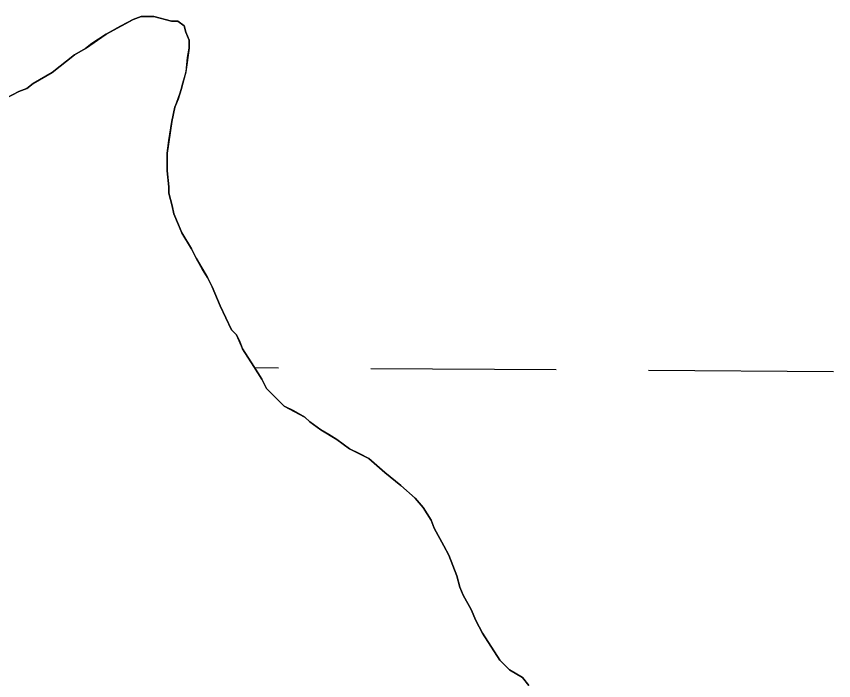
# Model space of a CAD drawing. Extents: x 3172231 to 3210228, y 940198 to 965780.
# Drawn here: x 3177470.3 to 3177611.6, y 961638.6 to 961753.4 of the extents above; entities that cross this region are included whole.
import ezdxf

# ---------------------------------------------------------------- set-up
doc = ezdxf.new("R2010")
doc.units = 0
for name, color, linetype in [('V-SITE-VEGE', 7, 'Continuous'), ('V-TOPO-SHOR', 7, 'Continuous'), ('V-WETL-SWMP', 7, 'Continuous')]:
    doc.layers.add(name, color=color, linetype=linetype)

msp = doc.modelspace()

# ---------------------------------------------------------------- linework, layer by layer
at = {"layer": 'V-SITE-VEGE'}
for p, q in [((3177490.548, 961752.844), (3177491.924, 961753.399)), ((3177491.924, 961753.399), (3177494.126, 961753.405)), ((3177494.126, 961753.405), (3177497.157, 961752.59)), ((3177485.876, 961750.349), (3177490.548, 961752.844)), ((3177497.157, 961752.59), (3177498.256, 961752.594)), ((3177498.256, 961752.594), (3177499.362, 961751.77)), ((3177499.362, 961751.77), (3177499.641, 961750.669)), ((3177482.304, 961747.861), (3177485.876, 961750.349)), ((3177499.641, 961750.669), (3177500.194, 961749.294)), ((3177500.194, 961749.294), (3177500.2, 961747.918)), ((3177480.381, 961746.755), (3177482.304, 961747.861)), ((3177500.2, 961747.918), (3177499.661, 961743.787)), ((3177476.535, 961743.714), (3177480.381, 961746.755)), ((3177473.24, 961741.776), (3177476.535, 961743.714)), ((3177499.661, 961743.787), (3177498.844, 961740.756)), ((3177472.14, 961740.947), (3177473.24, 961741.776)), ((3177468.566, 961739.284), (3177470.766, 961740.392)), ((3177470.766, 961740.392), (3177472.14, 961740.947)), ((3177498.844, 961740.756), (3177497.755, 961737.723)), ((3177497.755, 961737.723), (3177497.212, 961735.245)), ((3177497.212, 961735.245), (3177496.403, 961729.736)), ((3177496.403, 961729.736), (3177496.411, 961726.709)), ((3177496.411, 961726.709), (3177496.696, 961723.955)), ((3177496.696, 961723.955), (3177496.7, 961722.855)), ((3177496.7, 961722.855), (3177497.537, 961719.279)), ((3177497.537, 961719.279), (3177498.924, 961715.98)), ((3177498.924, 961715.98), (3177500.585, 961713.231)), ((3177500.585, 961713.231), (3177501.416, 961711.583)), ((3177501.416, 961711.583), (3177503.354, 961708.283)), ((3177503.354, 961708.283), (3177504.185, 961706.635)), ((3177504.185, 961706.635), (3177505.572, 961703.335)), ((3177505.572, 961703.335), (3177507.511, 961699.215)), ((3177507.511, 961699.215), (3177508.341, 961698.389)), ((3177508.341, 961698.389), (3177509.451, 961695.915)), ((3177509.451, 961695.915), (3177512.77, 961690.695)), ((3177512.77, 961690.695), (3177513.602, 961689.046)), ((3177513.602, 961689.046), (3177516.639, 961686.028)), ((3177516.639, 961686.028), (3177520.223, 961684.111)), ((3177520.223, 961684.111), (3177521.053, 961683.287)), ((3177521.053, 961683.287), (3177522.984, 961681.915)), ((3177522.984, 961681.915), (3177525.743, 961680.275)), ((3177525.743, 961680.275), (3177527.95, 961678.63)), ((3177527.95, 961678.63), (3177531.26, 961676.99)), ((3177531.26, 961676.99), (3177534.021, 961674.52)), ((3177534.021, 961674.52), (3177536.779, 961672.327)), ((3177536.779, 961672.327), (3177539.265, 961670.131)), ((3177539.265, 961670.131), (3177540.648, 961668.484)), ((3177540.648, 961668.484), (3177542.03, 961666.287)), ((3177542.03, 961666.287), (3177542.585, 961664.911)), ((3177542.585, 961664.911), (3177545.078, 961660.239)), ((3177545.078, 961660.239), (3177546.466, 961656.663)), ((3177546.466, 961656.663), (3177547.021, 961654.738)), ((3177547.021, 961654.738), (3177547.576, 961653.364)), ((3177547.576, 961653.364), (3177548.963, 961650.89)), ((3177548.963, 961650.89), (3177549.794, 961648.967)), ((3177549.794, 961648.967), (3177550.902, 961646.767)), ((3177550.902, 961646.767), (3177553.946, 961642.096)), ((3177553.946, 961642.096), (3177555.6, 961640.451)), ((3177555.6, 961640.451), (3177557.81, 961639.081)), ((3177557.81, 961639.081), (3177558.914, 961637.707))]:
    msp.add_line(p, q, dxfattribs=at)
at = {"layer": 'V-TOPO-SHOR'}
for points in [[(3177483.402, 961748.69), (3177485.876, 961750.349), (3177488.348, 961751.736), (3177490.548, 961752.844), (3177491.924, 961753.399), (3177494.126, 961753.405), (3177497.157, 961752.59), (3177498.256, 961752.592), (3177499.36, 961751.77), (3177499.641, 961750.669), (3177500.196, 961749.294), (3177500.2, 961747.918), (3177499.93, 961746.265), (3177499.661, 961743.787), (3177499.116, 961741.858), (3177498.844, 961740.756), (3177498.299, 961739.102), (3177497.755, 961737.723), (3177497.482, 961736.621), (3177497.212, 961735.245), (3177496.671, 961731.94), (3177496.403, 961729.736), (3177496.409, 961727.809), (3177496.411, 961726.707), (3177496.696, 961723.955), (3177496.7, 961722.855), (3177497.259, 961720.653), (3177497.537, 961719.279), (3177498.369, 961717.354), (3177498.924, 961715.98), (3177500.585, 961713.231), (3177501.416, 961711.583), (3177502.522, 961709.657), (3177503.354, 961708.283), (3177504.185, 961706.635), (3177505.572, 961703.335), (3177507.511, 961699.213), (3177508.341, 961698.389), (3177508.896, 961697.29), (3177509.451, 961695.915), (3177511.386, 961692.893), (3177512.77, 961690.695), (3177513.602, 961689.046), (3177515.533, 961687.125), (3177516.639, 961686.028), (3177518.294, 961685.206), (3177520.223, 961684.111), (3177521.053, 961683.287), (3177522.984, 961681.917), (3177524.362, 961681.096), (3177525.743, 961680.275), (3177527.95, 961678.63), (3177529.605, 961677.809), (3177531.26, 961676.99), (3177534.021, 961674.52), (3177536.779, 961672.327), (3177539.265, 961670.131), (3177540.648, 961668.484), (3177542.03, 961666.287), (3177542.585, 961664.911), (3177544.246, 961661.888), (3177545.078, 961660.239), (3177546.466, 961656.663), (3177547.021, 961654.738), (3177547.576, 961653.364), (3177548.963, 961650.89), (3177549.794, 961648.965), (3177550.902, 961646.767), (3177553.946, 961642.096), (3177555.602, 961640.451), (3177557.808, 961639.081), (3177558.914, 961637.707)], [(3177468.566, 961739.284), (3177470.766, 961740.392), (3177472.14, 961740.947), (3177473.24, 961741.776), (3177476.535, 961743.714), (3177480.381, 961746.755), (3177482.304, 961747.861), (3177483.402, 961748.69)]]:
    msp.add_lwpolyline(points, dxfattribs=at)
at = {"layer": 'V-WETL-SWMP'}
for p, q in [((3177491.923, 961753.398), (3177490.548, 961752.843)), ((3177494.125, 961753.405), (3177491.923, 961753.398)), ((3177497.156, 961752.589), (3177494.125, 961753.405)), ((3177488.349, 961751.735), (3177485.876, 961750.35)), ((3177490.548, 961752.843), (3177488.349, 961751.735)), ((3177498.257, 961752.592), (3177497.156, 961752.589)), ((3177499.361, 961751.77), (3177498.257, 961752.592)), ((3177499.64, 961750.669), (3177499.361, 961751.77)), ((3177485.876, 961750.35), (3177483.403, 961748.691)), ((3177500.195, 961749.295), (3177499.64, 961750.669)), ((3177483.403, 961748.691), (3177482.304, 961747.861)), ((3177500.199, 961747.918), (3177500.195, 961749.295)), ((3177482.304, 961747.861), (3177480.381, 961746.754)), ((3177499.929, 961746.265), (3177500.199, 961747.918)), ((3177480.381, 961746.754), (3177476.536, 961743.713)), ((3177499.662, 961743.787), (3177499.929, 961746.265)), ((3177476.536, 961743.713), (3177473.239, 961741.776)), ((3177499.117, 961741.858), (3177499.662, 961743.787)), ((3177473.239, 961741.776), (3177472.14, 961740.946)), ((3177498.845, 961740.756), (3177499.117, 961741.858)), ((3177470.765, 961740.391), (3177468.567, 961739.283)), ((3177472.14, 961740.946), (3177470.765, 961740.391)), ((3177498.3, 961739.102), (3177498.845, 961740.756)), ((3177497.754, 961737.724), (3177498.3, 961739.102)), ((3177497.482, 961736.622), (3177497.754, 961737.724)), ((3177497.211, 961735.245), (3177497.482, 961736.622)), ((3177496.671, 961731.939), (3177497.211, 961735.245)), ((3177496.403, 961729.736), (3177496.671, 961731.939)), ((3177496.409, 961727.809), (3177496.403, 961729.736)), ((3177496.412, 961726.708), (3177496.409, 961727.809)), ((3177496.696, 961723.955), (3177496.412, 961726.708)), ((3177496.7, 961722.854), (3177496.696, 961723.955)), ((3177497.258, 961720.654), (3177496.7, 961722.854)), ((3177497.537, 961719.278), (3177497.258, 961720.654)), ((3177498.369, 961717.354), (3177497.537, 961719.278)), ((3177498.924, 961715.979), (3177498.369, 961717.354)), ((3177500.585, 961713.231), (3177498.924, 961715.979)), ((3177501.416, 961711.582), (3177500.585, 961713.231)), ((3177502.523, 961709.658), (3177501.416, 961711.582)), ((3177503.354, 961708.284), (3177502.523, 961709.658)), ((3177504.185, 961706.635), (3177503.354, 961708.284)), ((3177505.572, 961703.336), (3177504.185, 961706.635)), ((3177507.512, 961699.213), (3177505.572, 961703.336)), ((3177508.341, 961698.389), (3177507.512, 961699.213)), ((3177508.895, 961697.29), (3177508.341, 961698.389)), ((3177509.45, 961695.915), (3177508.895, 961697.29)), ((3177511.387, 961692.893), (3177509.45, 961695.915)), ((3177512.77, 961690.695), (3177511.387, 961692.893)), ((3177511.516, 961692.688), (3177515.632, 961692.66)), ((3177531.632, 961692.551), (3177563.631, 961692.333)), ((3177579.63, 961692.224), (3177611.63, 961692.006)), ((3177513.601, 961689.046), (3177512.77, 961690.695)), ((3177515.534, 961687.125), (3177513.601, 961689.046)), ((3177516.639, 961686.027), (3177515.534, 961687.125)), ((3177518.294, 961685.206), (3177516.639, 961686.027)), ((3177520.224, 961684.111), (3177518.294, 961685.206)), ((3177521.053, 961683.288), (3177520.224, 961684.111)), ((3177522.984, 961681.918), (3177521.053, 961683.288)), ((3177524.363, 961681.096), (3177522.984, 961681.918)), ((3177525.743, 961680.275), (3177524.363, 961681.096)), ((3177527.95, 961678.63), (3177525.743, 961680.275)), ((3177529.605, 961677.809), (3177527.95, 961678.63)), ((3177531.259, 961676.989), (3177529.605, 961677.809)), ((3177534.02, 961674.52), (3177531.259, 961676.989)), ((3177536.78, 961672.326), (3177534.02, 961674.52)), ((3177539.265, 961670.131), (3177536.78, 961672.326)), ((3177540.647, 961668.484), (3177539.265, 961670.131)), ((3177542.03, 961666.286), (3177540.647, 961668.484)), ((3177542.585, 961664.911), (3177542.03, 961666.286)), ((3177544.247, 961661.888), (3177542.585, 961664.911)), ((3177545.078, 961660.239), (3177544.247, 961661.888)), ((3177546.466, 961656.664), (3177545.078, 961660.239)), ((3177547.022, 961654.739), (3177546.466, 961656.664)), ((3177547.577, 961653.364), (3177547.022, 961654.739)), ((3177548.962, 961650.891), (3177547.577, 961653.364)), ((3177549.794, 961648.966), (3177548.962, 961650.891)), ((3177550.902, 961646.768), (3177549.794, 961648.966)), ((3177553.945, 961642.097), (3177550.902, 961646.768)), ((3177555.602, 961640.451), (3177553.945, 961642.097)), ((3177557.809, 961639.081), (3177555.602, 961640.451)), ((3177558.915, 961637.708), (3177557.809, 961639.081))]:
    msp.add_line(p, q, dxfattribs=at)

doc.saveas('drawing.dxf')
